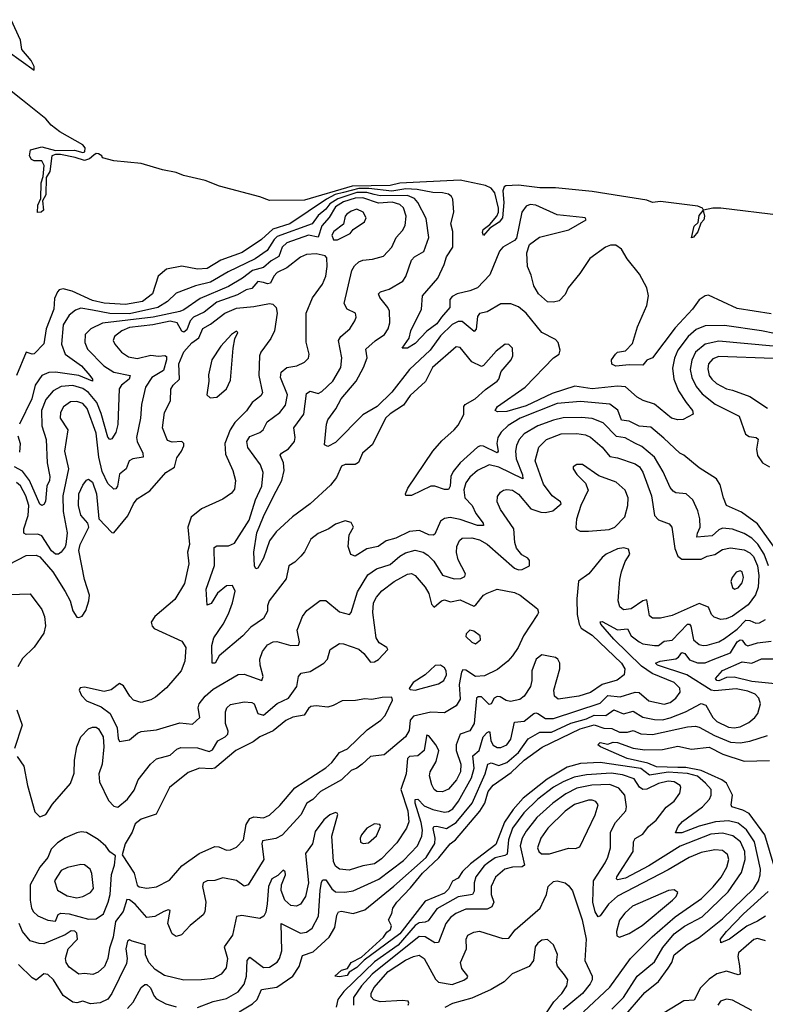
# Model space of a CAD drawing. Extents: x 1603745 to 1745082, y 385868 to 533966.
# Tile 553 of 646: x 1633491 to 1637324, y 509470 to 514535. Entities that reach past the tile are written whole.
import ezdxf

# ---------------------------------------------------------------- set-up
doc = ezdxf.new("R2010")
doc.units = 0

msp = doc.modelspace()

# ---------------------------------------------------------------- linework, layer by layer
at = {"layer": '0CON20XD'}
for points in [[(1633431.5, 514371.5), (1633565, 514276), (1633565.6, 514295), (1633549.5, 514325), (1633502.1, 514382.1), (1633495, 514430), (1633446.5, 514535)], [(1633505, 514120.7), (1633395, 514208)], [(1637405, 513528.3), (1637095.3, 513565.3), (1637055, 513565.5), (1637005.7, 513555.7), (1637002.1, 513565), (1636977.1, 513575), (1636785, 513599.3), (1636745, 513595.2), (1636715, 513606), (1636585, 513626.7), (1636435, 513650.5), (1636245, 513670.1), (1636165, 513669.8), (1636055, 513683.5), (1635990, 513680), (1635981.8, 513675), (1635975.2, 513654.8), (1635979.3, 513595), (1635972.6, 513515), (1635956.2, 513493.8), (1635907.7, 513462.3), (1635875, 513425.6), (1635869.7, 513439.7), (1635873.7, 513455), (1635908.1, 513481.9), (1635944.4, 513525), (1635952.5, 513545), (1635953, 513565), (1635934.2, 513645), (1635915, 513669), (1635885, 513682.4), (1635755, 513709.1), (1635445.4, 513694.6), (1635395, 513681.3), (1635200.7, 513679.3), (1634955, 513606.9), (1634775, 513605.3), (1634725, 513624.1), (1634519, 513679), (1634445, 513707.8), (1634332.7, 513732.7), (1634295, 513749.3), (1634225, 513762.2), (1634115, 513794.7), (1633975, 513808.1), (1633917.5, 513825), (1633913.8, 513835), (1633896.7, 513845), (1633885, 513846.1), (1633872.7, 513837.3), (1633850.7, 513819.3), (1633825, 513810.1), (1633776.6, 513826.6), (1633701.2, 513841.2), (1633675, 513842.1), (1633657.1, 513835), (1633646.3, 513753.7), (1633626.7, 513723.3), (1633625.3, 513634.7), (1633607.5, 513602.5), (1633612.9, 513555), (1633600.8, 513545), (1633583, 513543), (1633585, 513580), (1633600, 513615), (1633601.2, 513695), (1633611.1, 513728.9), (1633616.1, 513785), (1633605, 513809.5), (1633565, 513809.5), (1633552.2, 513815), (1633541.4, 513835), (1633546.6, 513865), (1633605, 513880.3), (1633675, 513862.4), (1633773.5, 513863.5), (1633815, 513851.2), (1633825.2, 513855), (1633827.6, 513875), (1633815, 513891.8), (1633697.9, 513957.9), (1633652.4, 513992.4), (1633625.4, 514025.4), (1633505, 514120.7)], [(1637355, 513021.6), (1637179, 513049), (1637033, 513117), (1637015, 513114.2), (1636985, 513094.4), (1636949.6, 513045), (1636860.3, 512949.7), (1636745, 512795.5), (1636715, 512783.1), (1636695, 512756.9), (1636625, 512759.5), (1636555, 512752), (1636535, 512762.5), (1636534, 512786), (1636554.2, 512815), (1636565, 512825.4), (1636605, 512831.2), (1636641.4, 512868.6), (1636666.5, 512955), (1636715.5, 513065.5), (1636724.6, 513115), (1636715.3, 513155), (1636678.2, 513225), (1636614.8, 513304.8), (1636585.3, 513355), (1636555, 513375.2), (1636528.8, 513375), (1636503.3, 513365), (1636422.8, 513307.2), (1636370.7, 513229.3), (1636310.8, 513155), (1636295, 513121.2), (1636265, 513088.8), (1636235, 513082), (1636205, 513084.2), (1636158.6, 513125), (1636133.8, 513165), (1636120.4, 513220.4), (1636101.8, 513265), (1636098.9, 513335), (1636111.2, 513378.8), (1636163.2, 513416.8), (1636315, 513454.4), (1636403.3, 513505), (1636397.5, 513515), (1636385, 513518.1), (1636255, 513530.4), (1636145, 513580.3), (1636115, 513584.6), (1636094.2, 513575), (1636071.9, 513545), (1636045, 513411.2), (1636035, 513399.2), (1635975, 513364.2), (1635958.1, 513345), (1635908, 513222), (1635844.4, 513155), (1635805, 513139.6), (1635739.4, 513125), (1635715, 513111.3), (1635702, 513095), (1635703.1, 513055), (1635659.3, 513005), (1635635, 512971.2), (1635585, 512933.3), (1635525, 512868.9), (1635485, 512845.7), (1635457.5, 512845), (1635493.3, 512896.7), (1635501.8, 512935), (1635555.9, 513045), (1635562.1, 513115), (1635640.7, 513205), (1635673.6, 513275), (1635685.3, 513315), (1635717.8, 513365), (1635717.1, 513445), (1635706.9, 513485), (1635723.1, 513545), (1635717.9, 513612.1), (1635711.1, 513625), (1635695, 513636.8), (1635665.1, 513645.1), (1635615, 513645.7), (1635535, 513662), (1635475.4, 513664.6), (1635405, 513652.5), (1635286.2, 513666.2), (1635234.1, 513665.9), (1635156.2, 513646.2), (1635112.4, 513635), (1635068.1, 513611.9), (1634880.3, 513485), (1634791.8, 513458.2), (1634735, 513404.8), (1634635, 513338), (1634525, 513298.1), (1634455, 513255.6), (1634405, 513251.4), (1634325, 513266.2), (1634245, 513251.5), (1634202.2, 513215), (1634173.8, 513125), (1634122.2, 513085), (1634035, 513069.8), (1633925, 513076.8), (1633865, 513091.2), (1633761.1, 513138.9), (1633715, 513150.3), (1633694.7, 513145.3), (1633684.7, 513135.3), (1633669.5, 513100.5), (1633665.7, 513045), (1633627.7, 512945), (1633615, 512868), (1633565, 512815.8), (1633555, 512813.5), (1633525, 512824), (1633474.5, 512705)], [(1637505, 512894), (1637305, 512933.5), (1637115, 512962.1), (1637015, 512960.5), (1636969, 512941), (1636927.1, 512905), (1636874.8, 512835.2), (1636856.7, 512793.3), (1636848, 512742), (1636854.2, 512685), (1636878.6, 512625), (1636918.1, 512565), (1636950.6, 512525), (1636953.8, 512506.2), (1636901.2, 512478.8), (1636875, 512476.2), (1636842.5, 512485), (1636755, 512557.9), (1636696.6, 512576.6), (1636665, 512593.6), (1636605, 512646), (1636565, 512649.5), (1636435, 512636.4), (1636345, 512649.4), (1636227.7, 512612.3), (1636095, 512548.4), (1635995, 512520), (1635946.9, 512516.9), (1635935.7, 512525), (1635946.9, 512545), (1636090, 512645), (1636234.7, 512795.3), (1636264.2, 512815), (1636269.4, 512835), (1636259.4, 512875), (1636245, 512890.5), (1636175.6, 512925.6), (1636095, 513024.7), (1636055, 513058.5), (1636016.6, 513073.4), (1635965, 513072.5), (1635895, 513031.8), (1635855, 513024.2), (1635845, 513008.8), (1635837, 512943), (1635828.3, 512931.7), (1635765, 512981.6), (1635745, 512983), (1635715, 512967.6), (1635655, 512908.8), (1635602, 512835), (1635495.8, 512735), (1635405, 512618.7), (1635329.1, 512545), (1635255, 512502.6), (1635115, 512359.2), (1635075, 512338.8), (1635058.3, 512348.3), (1635068.9, 512455), (1635075, 512475.8), (1635117, 512533), (1635143.5, 512585), (1635220.7, 512675), (1635258.2, 512745), (1635277.7, 512795), (1635270.7, 512839.3), (1635317.9, 512882.1), (1635365.7, 512915), (1635385, 512943.8), (1635393.5, 512975), (1635392.2, 513035), (1635384.4, 513055), (1635341.9, 513105), (1635335.8, 513125), (1635346, 513135), (1635390.6, 513149.4), (1635460.3, 513189.7), (1635475.9, 513214.1), (1635505, 513297.5), (1635520.8, 513315), (1635567.9, 513342.1), (1635594.7, 513415), (1635581.6, 513511.6), (1635538.1, 513595), (1635520.5, 513615), (1635485, 513630.4), (1635345, 513628.6), (1635314.1, 513635.9), (1635275, 513646.6), (1635225, 513646.1), (1635125.9, 513614.1), (1635085, 513588), (1635065, 513560.5), (1635025, 513528), (1634994.6, 513485.4), (1634815, 513419.7), (1634799, 513405), (1634762.6, 513347.4), (1634701.4, 513305), (1634562.1, 513237.9), (1634471.5, 513185), (1634395, 513166.2), (1634295, 513127.5), (1634250.3, 513085), (1634202, 513055), (1634055, 513021.6), (1633955, 513023.2), (1633865, 513039.9)], [(1634796.7, 512083.3), (1634838, 512165), (1634850.3, 512215), (1634847.8, 512255), (1634830.5, 512295), (1634836.9, 512305), (1634873.2, 512326.8), (1634903.1, 512365), (1634907.2, 512385), (1634900.9, 512435), (1634952.5, 512505), (1634965, 512611.9), (1634985, 512624), (1635025, 512612.7), (1635045, 512621.5), (1635101.6, 512675), (1635141.8, 512745), (1635148, 512795), (1635129.6, 512885), (1635142.5, 512905), (1635188.2, 512945), (1635214.4, 512985), (1635220.5, 513005), (1635217.1, 513025), (1635175, 513046.4), (1635159.3, 513075), (1635199.3, 513245), (1635212, 513268), (1635235, 513289.6), (1635255, 513298.5), (1635305, 513303.5), (1635360.9, 513319.1), (1635404.7, 513365.3), (1635426.2, 513413.8), (1635459.6, 513450.4), (1635473.6, 513476.4), (1635477.6, 513525), (1635465, 513567.5), (1635444.9, 513584.9), (1635406.1, 513596.1), (1635335, 513590.6), (1635255, 513619.3), (1635215, 513616.7), (1635155, 513597.7), (1635115, 513572.4), (1635081.8, 513518.2), (1635045, 513474.8), (1635025, 513416), (1634975, 513426.1), (1634865, 513387.7), (1634840.4, 513365), (1634824.1, 513315.9), (1634783.2, 513295), (1634745, 513260.8), (1634687.7, 513245), (1634636.8, 513205), (1634565, 513162.8), (1634418.9, 513101.1), (1634335, 513041.9), (1634314, 513034), (1634176.9, 513005), (1633916.4, 512973.6), (1633856.7, 512945), (1633827.8, 512915), (1633825.4, 512875), (1633840.2, 512840.2), (1633923.4, 512755), (1633975, 512721.7), (1634058.9, 512705), (1634053.1, 512685), (1634013.8, 512655), (1634003.2, 512636.8), (1633995, 512452.5), (1633985, 512412), (1633965, 512378), (1633955, 512375.8), (1633945, 512387.5), (1633909.4, 512509.4), (1633887, 512565), (1633845, 512617.2), (1633815, 512637.6), (1633765, 512653.8), (1633705, 512647.2), (1633662.5, 512625), (1633625, 512581.2), (1633603, 512525), (1633604.6, 512445), (1633627.5, 512375), (1633633, 512255), (1633645.8, 512184.2), (1633644.4, 512165), (1633630.9, 512135), (1633623.3, 512056.7), (1633615, 512040.8), (1633605, 512035.6), (1633595, 512041.9), (1633541.4, 512165), (1633505, 512212), (1633465, 512235.5)], [(1635125, 513402.5), (1635190.8, 513435), (1635205.8, 513455), (1635262.9, 513495), (1635271.9, 513515), (1635257.5, 513545), (1635225, 513559.6), (1635195, 513550.4), (1635172.7, 513535), (1635164.6, 513525), (1635156.2, 513483.8), (1635106.9, 513445), (1635095, 513426.2), (1635105, 513402.5), (1635125, 513402.5)], [(1636945, 513413.3), (1636957.9, 513472.1), (1636979, 513491), (1636985, 513528.5), (1637005, 513554), (1637011.9, 513525), (1637007.9, 513505), (1636992.5, 513487.5), (1636976.6, 513443.4), (1636955, 513416), (1636945, 513413.3)], [(1637341, 511725), (1637319, 511785), (1637286.6, 511836.6), (1637255, 511867.7), (1637215, 511892), (1637155, 511914.3), (1637105, 511919.2), (1637085, 511910.7), (1637050.4, 511879.6), (1636973, 511873), (1636975, 511894), (1636988.9, 511925), (1636987, 511967), (1636978.1, 512008.1), (1636952.3, 512065), (1636916.6, 512096.6), (1636865, 512100.4), (1636850.1, 512110.1), (1636835, 512128.6), (1636799.3, 512209.3), (1636753.8, 512283.8), (1636689.1, 512339.1), (1636653.7, 512356.3), (1636604.3, 512384.3), (1636560, 512390), (1636490.8, 512460.8), (1636435, 512483), (1636379.1, 512489.1), (1636285, 512486.1), (1636235, 512475.2), (1636155, 512444.8), (1636084.9, 512405.1), (1636059.2, 512375), (1636045.2, 512345), (1636040.4, 512315), (1636044, 512275), (1636076.2, 512193.8), (1636076.9, 512173.1), (1635955, 512233.3), (1635905, 512244.3), (1635843.9, 512216.1), (1635805, 512181.3), (1635785, 512152.5), (1635773.9, 512116.1), (1635779.5, 512075), (1635816.7, 512035), (1635836.3, 511995), (1635873.2, 511945), (1635875, 511932.5), (1635845, 511932.6), (1635755, 511963.3), (1635703.9, 511973.9), (1635675, 511969.5), (1635655, 511955.3), (1635625, 511888), (1635617.2, 511882.8), (1635595, 511885.5), (1635546.9, 511906.9), (1635495, 511902.5), (1635425, 511868.1), (1635375, 511853.3), (1635334.7, 511825.3), (1635275, 511812), (1635215, 511775.6), (1635193.5, 511783.5), (1635180, 511825), (1635185.6, 511885), (1635208, 511925), (1635195, 511948), (1635163.6, 511956.4), (1635115, 511940), (1635080, 511915), (1635025, 511892.5), (1634987.6, 511862.4), (1634955, 511797.5), (1634936.9, 511775), (1634905, 511744.3), (1634874.2, 511725.8), (1634861.4, 511658.6), (1634773.3, 511545), (1634765, 511520), (1634765, 511492.5), (1634744.2, 511455), (1634680.1, 511409.9), (1634638.5, 511365), (1634517, 511263), (1634496.7, 511225), (1634480, 511225), (1634479.5, 511315), (1634489.4, 511355), (1634537.9, 511425), (1634565, 511478.1), (1634585.7, 511535), (1634598.5, 511595), (1634585, 511624.3), (1634555, 511622.5), (1634508.1, 511585), (1634475, 511532), (1634455, 511522.5), (1634450.3, 511605), (1634492.6, 511727.4), (1634491, 511819), (1634505, 511828.2), (1634565, 511828.8), (1634595, 511842.7), (1634670.4, 511959.6), (1634702.9, 512065), (1634736.1, 512135), (1634742.7, 512205), (1634728.8, 512245), (1634664.3, 512334.3), (1634658.8, 512365), (1634675, 512390.4), (1634725, 512411.1), (1634743.5, 512425), (1634763.8, 512466.2), (1634828.8, 512515), (1634857.3, 512552.7), (1634868.2, 512605), (1634831.6, 512695), (1634835, 512721.4), (1634865, 512745.5), (1634915, 512754.4), (1634955, 512772.9), (1634976.5, 512793.5), (1634980, 512815), (1634964.4, 512875.6), (1634964.6, 513025), (1634995.9, 513104.1), (1635047.9, 513175), (1635064.7, 513215.3), (1635072.1, 513265), (1635069.4, 513309.4), (1635060.9, 513320.9), (1635015, 513330.3), (1634965, 513326.6), (1634935, 513313.6), (1634865, 513258.3), (1634815, 513234.3), (1634797.2, 513215), (1634781, 513179), (1634765, 513176.2), (1634745, 513183.4), (1634715, 513188.2), (1634685, 513151.3), (1634655, 513145.6), (1634610.4, 513119.6), (1634505, 513082.1), (1634439.1, 513030.9), (1634384.3, 513005), (1634367.7, 512985), (1634350.6, 512939.4), (1634335, 512927.5), (1634325, 512932.3), (1634301.4, 512975), (1634265, 512984.6), (1634175, 512965.7), (1634055, 512950.9), (1634016.9, 512935), (1633979.1, 512905), (1633970.9, 512885), (1633979.5, 512865), (1634013.6, 512825), (1634049.9, 512799.9), (1634095, 512792.6), (1634165, 512809.1), (1634205, 512803.2), (1634236.8, 512806.8), (1634245, 512802), (1634245.9, 512785), (1634229.6, 512730.4), (1634171.1, 512695), (1634138.4, 512645), (1634117.3, 512555), (1634112.2, 512485)], [(1633435, 511731.5), (1633525, 511778.2), (1633575, 511779.4), (1633595, 511772.1), (1633662, 511695), (1633725, 511593.3), (1633750.3, 511545), (1633765, 511494.2), (1633785, 511461.2), (1633795, 511458.8), (1633813, 511467), (1633831.5, 511495), (1633847.3, 511545), (1633849.6, 511575), (1633824.3, 511655), (1633794.8, 511805), (1633802, 511835), (1633846.4, 511925), (1633841.1, 511945), (1633805.3, 511985.3), (1633793.1, 512035), (1633794.3, 512095), (1633815, 512140), (1633833.7, 512166.3), (1633845, 512171.5), (1633865, 512155.5), (1633886.3, 512095), (1633897.2, 511967.2), (1633965, 511897.1), (1633975, 511894.5), (1634047.8, 511982.2), (1634076.9, 512045), (1634095, 512069.5), (1634159.3, 512110.7), (1634241.5, 512205), (1634287.1, 512232.9), (1634298.2, 512281.8), (1634323.3, 512315), (1634335, 512343.3), (1634335.6, 512355), (1634325.4, 512365.4), (1634275, 512361.8), (1634250.2, 512370.2), (1634225.6, 512435), (1634235.9, 512515), (1634265.9, 512575), (1634268.9, 512635), (1634279.6, 512655), (1634312.5, 512685), (1634310, 512765), (1634334.4, 512825.6), (1634376.7, 512873.3), (1634411.6, 512898.4), (1634432.9, 512947.1), (1634471.7, 512968.3), (1634545, 513025.7), (1634605, 513051.7), (1634695, 513059.5), (1634775, 513075.6), (1634792, 513072), (1634808.8, 513055), (1634815.5, 513025), (1634801.5, 512935), (1634782.3, 512895), (1634730.5, 512825), (1634724.7, 512805.3), (1634721.3, 512705), (1634738.5, 512615)], [(1633865, 513039.9), (1633805, 513051.4), (1633778.5, 513041.5), (1633745, 513014.7), (1633713.9, 512965), (1633705.3, 512865), (1633724.7, 512815), (1633809.2, 512755), (1633852.3, 512705), (1633865.4, 512685), (1633865.4, 512674.6), (1633794.6, 512704.6), (1633675, 512722), (1633640, 512720), (1633605, 512703.9), (1633570, 512655), (1633553.6, 512585), (1633489.5, 512455)], [(1634470, 512590), (1634505, 512592.9), (1634555, 512635.8), (1634575, 512680), (1634588.1, 512845), (1634597.1, 512892.9), (1634612.5, 512925), (1634605, 512932.5), (1634580, 512915), (1634525.8, 512855), (1634479.1, 512785), (1634461.7, 512708.3), (1634462.7, 512675), (1634452.5, 512605), (1634470, 512590)], [(1637365, 512854.8), (1637085, 512881), (1637015, 512865.7), (1636965.7, 512825), (1636946.1, 512783.9), (1636938.1, 512735), (1636946, 512695), (1636968.6, 512648.6), (1637000.2, 512610.2), (1637066.6, 512556.6), (1637190, 512495), (1637223, 512403), (1637240.5, 512390.5), (1637277.5, 512385), (1637287.5, 512377.5), (1637279.2, 512325), (1637285, 512292.9), (1637310, 512255), (1637345, 512234.3)], [(1637366.3, 511826.3), (1637285, 511941.6), (1637202.1, 512002.1), (1637125.4, 512035.4), (1637108.9, 512075), (1637092.8, 512142.8), (1637073.2, 512173.2), (1636985, 512230), (1636905.4, 512295.4), (1636885, 512304.4), (1636802.9, 512382.9), (1636735, 512438), (1636675, 512444.3), (1636625, 512468.8), (1636585, 512474.1), (1636566.9, 512526.9), (1636525, 512556.9), (1636375, 512571.5), (1636255, 512559.8), (1636063.6, 512485), (1636003, 512447), (1635966.6, 512413.4), (1635949.1, 512385), (1635943.7, 512355), (1635950.5, 512315), (1635945, 512307.1), (1635875, 512340.8), (1635857.7, 512342.3), (1635845, 512336.2), (1635755, 512255.3), (1635718.8, 512211.2), (1635708.4, 512185), (1635704.7, 512135.3), (1635695, 512118.9), (1635675, 512117.3), (1635625, 512134.6), (1635605, 512135.4), (1635505, 512087.5), (1635476.7, 512086.7), (1635474.3, 512095), (1635486.9, 512125), (1635615, 512315.5), (1635661.1, 512368.9), (1635725, 512424.3), (1635745, 512449.2), (1635775, 512503.1), (1635774.7, 512545), (1635780.4, 512555), (1635832.9, 512585), (1635885, 512633.1), (1635945.7, 512675), (1635954.2, 512685), (1635966, 512725), (1636018.1, 512785), (1636027.1, 512805), (1636024, 512845), (1636005, 512864), (1635987.5, 512865), (1635940, 512830), (1635875, 512755.6), (1635865, 512751.2), (1635814.7, 512774.7), (1635755, 512849.2), (1635735, 512851.4), (1635614.1, 512745.9), (1635576.5, 512673.5), (1635498, 512602), (1635465, 512552.5), (1635395, 512507.1), (1635372, 512485), (1635305, 512350), (1635254, 512305), (1635233.5, 512256.5), (1635215, 512246.8), (1635165, 512247.2), (1635145, 512237.5), (1635120.6, 512179.4), (1635089.7, 512140.3), (1634984.9, 512045.1), (1634892.7, 511977.3), (1634809.4, 511900.6), (1634775, 511854.3), (1634744.8, 511765), (1634715, 511714.2), (1634705, 511710), (1634698.5, 511725), (1634694.7, 511795), (1634711, 511895), (1634745, 511979.6), (1634796.7, 512083.3)], [(1637365, 512791.5), (1637085, 512802.4), (1637055, 512790.6), (1637032.1, 512765), (1637028.2, 512738.2), (1637035.8, 512705), (1637048.7, 512685), (1637073.9, 512663.9), (1637125, 512636.4), (1637155, 512628.6), (1637245, 512596.6), (1637335, 512536.9)], [(1634738.5, 512615), (1634730.4, 512599.6), (1634686.2, 512565), (1634657.3, 512522.7), (1634597.4, 512462.6), (1634573.1, 512425), (1634545.3, 512355), (1634549.5, 512299.5), (1634586.5, 512215), (1634600, 512165), (1634595, 512120), (1634580.3, 512099.7), (1634535, 512067.5), (1634425, 512018.9), (1634372.3, 511975), (1634355.4, 511925), (1634363.6, 511835), (1634353.9, 511795), (1634360.4, 511735), (1634337.9, 511635), (1634288.4, 511551.6), (1634185.3, 511464.7), (1634167.1, 511435), (1634171.4, 511415), (1634183.1, 511403.1), (1634325, 511337.1), (1634345.6, 511305), (1634339.6, 511235), (1634320.4, 511185), (1634245, 511098.5), (1634189.9, 511050.1), (1634165, 511036.2), (1634115, 511022.9), (1634076.9, 511035), (1634056.8, 511055), (1634025, 511108.6), (1634005, 511119.2), (1633961.9, 511088.1), (1633925, 511079.5), (1633825, 511100.9), (1633802.5, 511097.5), (1633796, 511085), (1633808.3, 511058.3), (1633835, 511030.8), (1633909.7, 510999.7), (1633955.7, 510965.7), (1633991.3, 510891.3), (1633997.4, 510837.4), (1634005, 510821.2), (1634055, 510829.6), (1634096.2, 510865), (1634115, 510873.8), (1634195, 510881.9), (1634315, 510917.3), (1634378.8, 510911.2), (1634417.1, 510945), (1634408.6, 510995), (1634414.5, 511015.5), (1634445.3, 511055), (1634485, 511090.8), (1634615, 511166.5), (1634645, 511167.8), (1634736, 511135), (1634743.1, 511156.9), (1634726.9, 511215), (1634726.2, 511245), (1634740, 511285), (1634765, 511319.5), (1634794, 511335), (1634813.4, 511336.6), (1634885, 511315.7), (1634925, 511317.1), (1634929.7, 511335), (1634918.4, 511395), (1634944.7, 511465.3), (1634966.7, 511495), (1635035, 511547.5), (1635065, 511547.5), (1635135, 511488.5), (1635186.2, 511475), (1635195.3, 511484.7), (1635227.7, 511592.3), (1635281.4, 511678.6), (1635325, 511709.3), (1635395, 511733), (1635445, 511775.8), (1635475, 511792.3), (1635525, 511806.3), (1635565, 511795.3), (1635589.8, 511779.8), (1635619.5, 511749.5), (1635665, 511678.2), (1635725, 511659.1), (1635759.3, 511660.7), (1635780, 511670), (1635783.1, 511685), (1635745, 511755.8), (1635736.6, 511793.4), (1635738.5, 511825), (1635752.2, 511855), (1635765, 511867.5), (1635815, 511869.5), (1635855, 511858.9), (1635895, 511837.6), (1636035, 511713.3), (1636055, 511704.7), (1636075, 511706.9), (1636111.9, 511725), (1636112.2, 511752.2), (1636104, 511764), (1636071.8, 511781.8), (1636045, 511815.6), (1636035.9, 511845), (1636030.8, 511915), (1635962.1, 512015), (1635945.5, 512055), (1635947.3, 512082.7), (1635962.9, 512105), (1635978.8, 512115), (1635995, 512118.8), (1636025, 512114), (1636055, 512093.9), (1636118.1, 512018.1), (1636170.7, 512000.7), (1636195, 511999.3), (1636231.9, 512008.1), (1636275.4, 512045), (1636271.5, 512055), (1636228.5, 512085), (1636184.7, 512145), (1636141.2, 512265), (1636159.3, 512335), (1636199.5, 512375), (1636275, 512404.4), (1636355, 512406.5), (1636399.9, 512399.9), (1636425, 512387.7), (1636485, 512335.9), (1636525, 512287.3), (1636565, 512280.6), (1636655, 512249.7), (1636678, 512235), (1636695, 512206.9), (1636739.7, 512085), (1636754.3, 511984.3), (1636775, 511962.1), (1636830.6, 511940.6), (1636844.4, 511925), (1636858.9, 511815), (1636874.3, 511774.3), (1636895, 511760.4), (1636935, 511760.2), (1636995, 511758.9), (1637024.8, 511775.2), (1637065, 511783), (1637105, 511810), (1637145, 511817.3), (1637215, 511808.1), (1637245, 511793.1), (1637263.8, 511773.8), (1637283.5, 511725), (1637290.5, 511675), (1637287, 511615), (1637273.3, 511576.7), (1637235.7, 511524.3), (1637155, 511466.8), (1637123.3, 511453.3), (1637095, 511450), (1637061.1, 511461.1), (1637047.3, 511475), (1637032.5, 511512.5), (1636985, 511531.3), (1636845, 511469.7), (1636785, 511456.1), (1636745, 511455.5), (1636728.1, 511468.1), (1636715, 511550), (1636695, 511544.7), (1636635, 511504.3), (1636595, 511499.6), (1636575.6, 511515), (1636568.5, 511545), (1636576.6, 511655), (1636585.2, 511695), (1636603, 511747), (1636628.1, 511785), (1636620.8, 511810.8), (1636597.3, 511817.3), (1636565, 511812.5), (1636505.7, 511785), (1636485, 511768.5), (1636417.3, 511685), (1636364.1, 511645.9), (1636355.9, 511555), (1636356.9, 511475), (1636367.7, 511425), (1636378.4, 511405), (1636435, 511368.2), (1636584.7, 511225), (1636601.6, 511195), (1636598.2, 511165), (1636562.9, 511137.1), (1636485.6, 511114.4), (1636425, 511074.4), (1636365, 511055.6), (1636259.5, 511039.5), (1636241.2, 511055), (1636237.8, 511085), (1636268, 511195), (1636267.9, 511225), (1636256.9, 511245), (1636245, 511253.1), (1636210.5, 511260.5), (1636175, 511267.8), (1636147.1, 511245), (1636123.6, 511185), (1636123.8, 511135), (1636117.3, 511105), (1636084.5, 511055.5), (1636063.1, 511036.9), (1636015, 511026.8), (1635992.4, 511032.4), (1635961.5, 511051.5), (1635945, 511053.2), (1635930.4, 511045), (1635915, 511016), (1635905, 511011.4), (1635865, 511051.3), (1635847.9, 511052.1), (1635838.8, 511045), (1635828.1, 510915), (1635805, 510877.1), (1635755, 510860), (1635735.8, 510805), (1635735.8, 510775), (1635759.8, 510705), (1635757.1, 510665), (1635736.5, 510625), (1635695, 510575.9), (1635665, 510562.2), (1635635, 510564.7), (1635621.8, 510575), (1635609.4, 510599.4), (1635598.7, 510645), (1635601.3, 510665), (1635631.9, 510718.1), (1635645.3, 510775), (1635630.8, 510805), (1635595, 510850.9), (1635585, 510854.3), (1635581.7, 510848.3), (1635571.1, 510775), (1635538.2, 510748.2), (1635495, 510745.2), (1635485.2, 510734.8), (1635477.5, 510655), (1635450.6, 510575), (1635485.7, 510465), (1635490.8, 510409.2), (1635479.2, 510375), (1635429.4, 510300.6), (1635351.6, 510218.4), (1635315, 510192.1), (1635255, 510181.6), (1635185, 510159.4), (1635135, 510164.7), (1635115, 510180), (1635105, 510203.8), (1635095.8, 510335), (1635126, 510446), (1635123.6, 510453.6), (1635115, 510455.8), (1635085, 510444.4), (1635055, 510418.9), (1635010.7, 510359.3), (1634996, 510295), (1634960.7, 510245), (1634975.2, 510095), (1634960.8, 510025), (1634935, 509984.6), (1634914.6, 509974.6), (1634885, 509977.3), (1634853.4, 510005), (1634835.8, 510055), (1634836.6, 510085), (1634858.1, 510135), (1634855, 510151.4), (1634845, 510159.4), (1634818.1, 510131.9), (1634787.1, 510115), (1634770.3, 510075), (1634763.3, 509986.7), (1634755.9, 509944.1), (1634746.2, 509923.8), (1634725, 509910.4), (1634633.8, 509926.2), (1634605, 509922.2), (1634585.3, 509825), (1634541.6, 509765), (1634560, 509705), (1634553.2, 509656.8), (1634527.5, 509625), (1634485, 509602.4), (1634425, 509594.7), (1634335, 509593.6), (1634235, 509617.5), (1634188.1, 509648.1), (1634154.5, 509684.5), (1634137.3, 509725), (1634135.7, 509775.7), (1634068.9, 509795), (1634055, 509801.9), (1634045, 509794.2), (1634037.1, 509755), (1634043.3, 509705), (1634039.7, 509680.3), (1633964.8, 509525.2), (1633943.4, 509496.6), (1633905, 509476.6), (1633855, 509472.9), (1633816.1, 509486.1), (1633785, 509476.7), (1633765, 509480), (1633715, 509514.4), (1633665.5, 509595.5), (1633635, 509623.3), (1633615, 509625.7), (1633575, 509594.4), (1633555, 509605.5), (1633485, 509674.2)], [(1634112.2, 512485), (1634090.8, 512385), (1634094.8, 512365), (1634124.2, 512305), (1634125.3, 512284.7), (1634073.4, 512276.6), (1634054.5, 512265), (1634038.5, 512225), (1634005, 512197.1), (1633994, 512136), (1633985, 512121.9), (1633975, 512120.5), (1633945, 512148.8), (1633915, 512210), (1633898.5, 512285), (1633885, 512408.1), (1633837.8, 512535), (1633815, 512559.7), (1633785, 512571.6), (1633751.7, 512568.3), (1633717, 512543), (1633701.3, 512515), (1633698.9, 512485), (1633738.7, 512425), (1633721.8, 512315), (1633742.6, 512225), (1633713.2, 512085), (1633714.6, 512005), (1633734.4, 511895), (1633727.6, 511835), (1633725, 511822.5), (1633704.3, 511795), (1633691.2, 511785), (1633675, 511784.7), (1633655, 511802.8), (1633605, 511880), (1633585, 511888.7), (1633525, 511886.6), (1633512.9, 511892.9), (1633511.5, 511915), (1633534.6, 511985), (1633538.5, 512035), (1633523.3, 512085), (1633495, 512136.3), (1633475, 512154.3)], [(1633481.4, 512395), (1633492.7, 512355), (1633489.5, 512310.5)], [(1636373, 511903), (1636415, 511903.5), (1636522.2, 511912.2), (1636550.5, 511925), (1636601.9, 511978.1), (1636617.4, 512035), (1636618.8, 512075), (1636603.9, 512113.9), (1636556.9, 512155), (1636467.6, 512187.6), (1636385, 512246.9), (1636355, 512247.5), (1636336.2, 512235), (1636336, 512225), (1636356, 512195), (1636400.7, 512150.7), (1636413.9, 512115), (1636376.7, 512035), (1636353.5, 511965), (1636350, 511925), (1636354.1, 511914.1), (1636373, 511903)], [(1633477.5, 510745), (1633512.5, 510695), (1633531.4, 510595), (1633569.7, 510459.7), (1633595, 510433.3), (1633625, 510446), (1633660, 510500), (1633751.4, 510605), (1633771.3, 510658.7), (1633772.2, 510725), (1633785.5, 510795), (1633805.6, 510845), (1633845, 510887.3), (1633865, 510896.2), (1633885, 510895.5), (1633896.8, 510886.8), (1633919.7, 510845), (1633924, 510794), (1633914.7, 510705.3), (1633897.1, 510655), (1633900.8, 510615), (1633948.1, 510518.1), (1633975, 510489.2), (1633995, 510484.4), (1634045.5, 510525), (1634078.8, 510571.2), (1634100.6, 510625), (1634162.9, 510705), (1634195, 510732.2), (1634265, 510752.1), (1634298.1, 510781.9), (1634319.3, 510790.7), (1634405, 510788.3), (1634465, 510770.2), (1634481.8, 510778.2), (1634509.1, 510825), (1634546.9, 510845), (1634560.8, 510859.2), (1634562.1, 510875), (1634549.6, 510915), (1634548.8, 510975), (1634555.6, 510995), (1634575, 511012.2), (1634645, 511026.5), (1634685, 511021.9), (1634696.7, 511015), (1634715.7, 510965.7), (1634745, 510957.1), (1634815, 511016.9), (1634872.7, 511045), (1634915.4, 511105), (1634924.2, 511155.8), (1634937.5, 511172.5), (1634985, 511181.8), (1635055.3, 511224.7), (1635072.9, 511245), (1635087.5, 511295), (1635135, 511325.6), (1635155, 511324.4), (1635235, 511297.2), (1635260.4, 511275), (1635295, 511230.5), (1635315, 511231.5), (1635335, 511243.5), (1635382.9, 511295), (1635378.6, 511305), (1635338.7, 511328.7), (1635324.2, 511355), (1635306.8, 511485), (1635310.3, 511535), (1635325.4, 511565), (1635353.5, 511596.5), (1635415.5, 511645), (1635485, 511682.3), (1635505, 511685.4), (1635525, 511676.5), (1635576.4, 511615), (1635593.8, 511583.8), (1635607.7, 511527.7), (1635621.9, 511511.9), (1635659.1, 511545), (1635675, 511549.7), (1635705, 511540.8), (1635755, 511550), (1635825, 511518.1), (1635836.1, 511523.9), (1635875, 511573.9), (1635895, 511584.7), (1635945, 511604.6), (1636035, 511588.2), (1636064.7, 511574.7), (1636153.3, 511505), (1636157.5, 511485), (1636153.3, 511475), (1636081.3, 511365), (1636052.9, 511305), (1636025, 511262.5), (1636000.5, 511235), (1635947.1, 511192.9), (1635881, 511159), (1635835, 511155.2), (1635785, 511188.1), (1635769.2, 511190.8), (1635761.8, 511178.2), (1635750.5, 511115), (1635755, 511040), (1635735, 511005.6), (1635675, 510969.1), (1635605, 510972.4), (1635515, 510951.8), (1635497.9, 510932.1), (1635492.6, 510877.4), (1635474, 510846), (1635365, 510753.3), (1635295, 510743.8), (1635250.9, 510705), (1635225, 510685.3), (1635195, 510673.1), (1635145, 510624.7), (1635036.8, 510565), (1634997.4, 510522.6), (1634967.7, 510505), (1634936.1, 510443.9), (1634840.6, 510339.4), (1634807.1, 510322.9), (1634740, 510310), (1634735.2, 510294.8), (1634746.6, 510215), (1634665, 510083.8), (1634645, 510076.7), (1634605, 510106.9), (1634535, 510120.9), (1634494.1, 510105.9), (1634455, 510104), (1634435, 510095.4), (1634430.8, 510075), (1634447.5, 509995), (1634442.9, 509945), (1634435, 509930), (1634368, 509875), (1634323, 509827), (1634295, 509819.2), (1634275, 509832.5), (1634252.5, 509885), (1634265, 509952.5), (1634255, 509955.4), (1634232.9, 509947.1), (1634185, 509920.8), (1634145, 509916.7), (1634084.4, 509984.4), (1634055, 510006.9), (1634041.9, 510008.1), (1634022.9, 509947.1), (1633983.5, 509895), (1633971.9, 509815), (1633952.2, 509757.8), (1633943.8, 509705), (1633927.3, 509665), (1633895, 509634.6), (1633867.3, 509622.7), (1633825, 509628.6), (1633795, 509624.6), (1633745, 509661.5), (1633730.4, 509685), (1633726.7, 509705), (1633740.4, 509755), (1633788.2, 509805), (1633785, 509835.5), (1633775, 509845.3), (1633755, 509848), (1633725, 509827.2), (1633615, 509781.6), (1633592, 509782), (1633545, 509796.9), (1633506.1, 509845), (1633488.8, 509885)], [(1637165.9, 511605.9), (1637185, 511611.4), (1637205, 511638), (1637211.8, 511665), (1637205, 511693.8), (1637195, 511699.4), (1637175, 511692.5), (1637154.2, 511665), (1637147.5, 511645), (1637155, 511613.8), (1637165.9, 511605.9)], [(1633435, 511577.3), (1633545, 511581.2), (1633605, 511501.2), (1633617.9, 511465), (1633623.6, 511416.4), (1633615, 511378.8), (1633565, 511306.7), (1633505, 511249.2), (1633482.2, 511205)], [(1634405, 509453.2), (1634485, 509484.1), (1634555, 509499.4), (1634615, 509534), (1634645, 509572.5), (1634656.5, 509615), (1634661.2, 509695), (1634675, 509712.5), (1634745, 509658.2), (1634775, 509660.9), (1634815, 509686.7), (1634826.9, 509705), (1634838.1, 509745), (1634835, 509885.5), (1634935, 509835.4), (1634965, 509841.5), (1634995, 509860.5), (1635026.8, 509923.2), (1635035.4, 510054.6), (1635042.5, 510097.5), (1635050.3, 510109.7), (1635065, 510110), (1635095, 510064), (1635115, 510049), (1635163.2, 510046.8), (1635205, 510053.5), (1635336.6, 510113.4), (1635465, 510210.2), (1635535.8, 510285), (1635559, 510335), (1635561.6, 510365), (1635555.7, 510405), (1635523.8, 510505), (1635525, 510522.5), (1635537.1, 510525), (1635569.9, 510489.9), (1635615, 510472.3), (1635675, 510457.7), (1635695, 510461.6), (1635717.2, 510475), (1635746.3, 510515), (1635813.2, 510635), (1635827, 510685), (1635821.4, 510748.6), (1635854, 510776), (1635874.1, 510845), (1635895, 510868.5), (1635905, 510873.1), (1635908.7, 510868.7), (1635913.7, 510825), (1635925, 510803.5), (1635945, 510790.8), (1635965, 510790.3), (1635995, 510804.7), (1636016.7, 510833.3), (1636035, 510921.9), (1636085, 510926.7), (1636135, 510965.5), (1636145, 510969.5), (1636155, 510965.5), (1636195, 510940), (1636235, 510939.6), (1636475, 511018.8), (1636515, 511057.7), (1636577.7, 511052.3), (1636655.2, 511074.8), (1636675, 511072.9), (1636725, 511030.8), (1636805, 511013.2), (1636835, 511022.3), (1636864.7, 511045), (1636885.9, 511075), (1636885, 511095.7), (1636855, 511124.7), (1636742, 511172), (1636688.6, 511208.6), (1636545, 511347.7), (1636479.1, 511425), (1636475, 511437.5), (1636485, 511438.5), (1636565, 511396.5), (1636615, 511400.8), (1636635.3, 511365), (1636675, 511334.8), (1636695, 511324.8), (1636755, 511314.7), (1636775, 511315.3), (1636805, 511338.4), (1636845, 511342.9), (1636925, 511425.7), (1636935, 511425.3), (1636940.7, 511415), (1636955, 511345.5), (1636985, 511320.7), (1637005, 511314.7), (1637025, 511316.8), (1637085, 511333.8), (1637115, 511351.2), (1637179.8, 511400.2), (1637224.9, 511445.1), (1637244.6, 511444.6), (1637275, 511430), (1637295, 511432.8), (1637325, 511449.1)], [(1635835, 511324.4), (1635860, 511345), (1635858.8, 511365), (1635825, 511390), (1635805, 511393.8), (1635786.2, 511375), (1635785, 511362.5), (1635815, 511332.9), (1635835, 511324.4)], [(1634618.6, 509431.4), (1634688.5, 509471.5), (1634711.3, 509495), (1634734.4, 509545.6), (1634812.4, 509557.6), (1634895, 509614.3), (1634928.2, 509665), (1634945, 509721.4), (1635000.5, 509739.5), (1635081.9, 509815), (1635110.4, 509865), (1635121.2, 509928.8), (1635129.2, 509945), (1635145, 509948), (1635205, 509936.5), (1635265, 509956.2), (1635415, 510078), (1635580.5, 510225), (1635625, 510297.1), (1635627.1, 510325), (1635616.7, 510373.3), (1635620.9, 510385), (1635635, 510386.8), (1635685, 510374.4), (1635734.7, 510405.3), (1635817.9, 510505), (1635884.8, 510655), (1635897.4, 510705), (1635915, 510712.1), (1635955, 510698.5), (1635995, 510713.3), (1636056, 510765), (1636105.4, 510835), (1636165, 510869.6), (1636225, 510869.1), (1636325, 510915.4), (1636405, 510937.5), (1636445, 510956.3), (1636505, 510955.5), (1636545, 510984.3), (1636595, 510963.2), (1636645, 510978.1), (1636695, 510946.6), (1636755, 510934.1), (1636795, 510933.2), (1636835, 510943.4), (1636914.5, 510975), (1636995, 511016.9), (1637018.5, 511008.5), (1637055.2, 510945.2), (1637075, 510925.3), (1637135, 510895.7), (1637165, 510892), (1637195, 510897.7), (1637240.4, 510919.6), (1637270.8, 510945), (1637285.3, 510965), (1637299.6, 511015), (1637291.8, 511045), (1637271.5, 511065), (1637235, 511081), (1637175, 511092.7), (1637065, 511082.4), (1637045.8, 511085.8), (1636921.6, 511165), (1636770, 511215), (1636759.4, 511225), (1636784.3, 511235.7), (1636865, 511246.6), (1636878.2, 511255), (1636895, 511280), (1636910, 511275), (1636935, 511241.1), (1636975, 511226.2), (1637015, 511225.8), (1637056.9, 511243.1), (1637145, 511277.6), (1637180.2, 511335), (1637195, 511344.8), (1637205, 511343.1), (1637220, 511320), (1637235, 511313.4), (1637285, 511330), (1637355, 511338.2)], [(1637375, 511117.8), (1637255, 511130.5), (1637165, 511152.6), (1637125, 511151.3), (1637085, 511133.4), (1637074.5, 511135), (1637067.9, 511145), (1637103.4, 511186.6), (1637205, 511231.5), (1637255, 511224.8), (1637305, 511246.5), (1637383.2, 511246.8)], [(1635525, 511086), (1635555, 511094.4), (1635645, 511118.8), (1635671.1, 511135), (1635685.3, 511165), (1635683.8, 511185), (1635675, 511200), (1635655, 511214.4), (1635626.7, 511213.3), (1635576.2, 511163.8), (1635513.8, 511125), (1635492.5, 511095), (1635499.3, 511089.3), (1635525, 511086)], [(1634145, 510067.1), (1634195, 510073.9), (1634261.1, 510108.9), (1634325, 510181.2), (1634414.4, 510245.6), (1634495, 510280.8), (1634515, 510279.5), (1634555, 510262.5), (1634575, 510264.5), (1634605, 510278.1), (1634641.5, 510315), (1634656, 510394), (1634675, 510425.4), (1634695, 510434.6), (1634745, 510428.8), (1634775, 510442.9), (1634828.1, 510491.9), (1634906, 510584), (1635065, 510686.2), (1635095, 510713.6), (1635134.8, 510765.2), (1635175.8, 510784.2), (1635278, 510882), (1635348, 510932), (1635369.2, 510955), (1635407.5, 511035), (1635405, 511050), (1635355, 511048.8), (1635301.7, 511038.3), (1635265, 511042), (1635217.3, 511032.7), (1635148.3, 511031.7), (1635103.3, 511006.7), (1635075, 510998.5), (1635014.6, 511005.4), (1634988.5, 511001.5), (1634975, 510991.9), (1634953.2, 510956.8), (1634895, 510947.1), (1634859.8, 510930.2), (1634793.4, 510876.6), (1634724.8, 510845.2), (1634690.5, 510819.5), (1634602.3, 510775), (1634495, 510684.8), (1634475, 510680.2), (1634415, 510683.7), (1634357.8, 510662.2), (1634260.8, 510585), (1634192.4, 510447.6), (1634115, 510421.8), (1634085, 510398.8), (1634069.2, 510355), (1634033.8, 510295), (1634018.3, 510238.3), (1634080, 510145), (1634095, 510083.1), (1634105, 510074.5), (1634145, 510067.1)], [(1633476.7, 510985), (1633503.3, 510905), (1633464.3, 510785)], [(1636587.5, 509392.5), (1636705, 509530.6), (1636775, 509587.3), (1636825.2, 509655), (1636843.4, 509685), (1636856.2, 509725), (1636922.3, 509777.7), (1636985, 509813.6), (1637105, 509909.2), (1637264.5, 510065.5), (1637288.8, 510105), (1637298.4, 510135), (1637299, 510165), (1637268.6, 510305), (1637227.4, 510367.4), (1637185, 510401), (1637135, 510413.6), (1637068.4, 510408.4), (1636983.6, 510386.4), (1636895, 510352.4), (1636862.2, 510352.2), (1636875.9, 510385), (1636899.4, 510410.6), (1637002.1, 510485), (1637037.7, 510525), (1637046.1, 510545), (1637046.6, 510575), (1637017.4, 510607.4), (1636975, 510642.9), (1636925, 510657.3), (1636825, 510663.1), (1636729.3, 510649.3), (1636685, 510682.3), (1636475, 510712.8), (1636375, 510708.4), (1636305, 510689.2), (1636202.3, 510627.7), (1636080.1, 510529.9), (1636028.8, 510471.2), (1635983.2, 510406.8), (1635938.2, 510291.8), (1635808.3, 510191.7), (1635767.7, 510152.3), (1635745, 510119.2), (1635716.8, 510103.2), (1635695, 510061.9), (1635675, 510042.2), (1635575, 510000.9), (1635445, 509833), (1635262.6, 509697.4), (1635225, 509658.2), (1635185.5, 509634.5), (1635175, 509618.6), (1635135, 509610.6), (1635111.2, 509615), (1635145, 509645.3), (1635175.7, 509654.3), (1635195.6, 509685), (1635248.3, 509711.7), (1635361.2, 509815), (1635378.8, 509841.2), (1635396.7, 509855), (1635403, 509873), (1635386.7, 509905), (1635404, 509936), (1635410, 509965), (1635429.2, 509995), (1635501, 510069), (1635562.1, 510145), (1635646.2, 510223.8), (1635704, 510296), (1635732, 510315), (1635856.9, 510463.1), (1635883.2, 510505), (1635899.4, 510565), (1635925, 510597.8), (1636017.5, 510662.5), (1636085, 510725.4), (1636177.1, 510792.9), (1636372.9, 510887.1), (1636445, 510907.6), (1636495, 510890.1), (1636535, 510888.1), (1636575, 510870.5), (1636615, 510869.8), (1636645, 510878), (1636685, 510860.8), (1636745, 510857.1), (1636925, 510896.9), (1636965, 510899.7), (1636985, 510895.3), (1637063, 510853), (1637145, 510818), (1637194.8, 510815.2), (1637245, 510823.7), (1637335, 510851.8)], [(1637369.5, 510179.5), (1637322.1, 510342.1), (1637240.6, 510450.6), (1637208.6, 510468.6), (1637152.9, 510485), (1637148.2, 510495), (1637155.2, 510545), (1637125, 510607.3), (1637101.1, 510625), (1636995, 510672), (1636915, 510687.2), (1636875, 510688.5), (1636765, 510691.6), (1636720.7, 510710.7), (1636614.5, 510735), (1636476.2, 510795), (1636464, 510805), (1636475, 510815.7), (1636515, 510808), (1636542.4, 510817.6), (1636563.9, 510816.1), (1636645, 510787.5), (1636705, 510778.9), (1636795, 510781.2), (1636875, 510796.9), (1636945, 510781.6), (1637035, 510793.2), (1637106.7, 510756.7), (1637215, 510719.7), (1637345, 510724.7)], [(1636534.6, 509445.4), (1636595, 509505.4), (1636665, 509613.9), (1636755, 509687.7), (1636798.2, 509761.8), (1636855, 509832.4), (1636908.9, 509871.1), (1637000.2, 509919.8), (1637132.5, 510047.5), (1637202.7, 510147.3), (1637220.3, 510215), (1637218.4, 510255), (1637196.5, 510305), (1637157.2, 510337.2), (1637105, 510350.2), (1637045, 510344.2), (1636887, 510283), (1636725, 510182.3), (1636605, 510119.2), (1636565, 510110), (1636558.6, 510115), (1636560.9, 510125), (1636645.3, 510255), (1636647.4, 510305), (1636655, 510321.8), (1636695, 510344.5), (1636724.6, 510385), (1636763.4, 510416.6), (1636815, 510483.8), (1636856.4, 510515), (1636884.5, 510555), (1636890.5, 510585), (1636886.5, 510595), (1636855.7, 510615), (1636825, 510617.6), (1636775.5, 510605), (1636715, 510577), (1636695, 510574.8), (1636677, 510587), (1636649.6, 510629.6), (1636589.7, 510649.7), (1636532.1, 510657.9), (1636405, 510650.7), (1636342.2, 510637.8), (1636285.6, 510614.4), (1636235, 510586.3), (1636155, 510524.4), (1636083.7, 510455), (1636025, 510375.9), (1636003.2, 510315), (1635997.3, 510242.7), (1635985.3, 510234.7), (1635936.3, 510223.7), (1635900.4, 510199.6), (1635878.2, 510181.8), (1635836.1, 510125), (1635828.3, 510095), (1635827.6, 510052.4), (1635819.7, 510035), (1635745, 510021.8), (1635635, 509961.2), (1635590.2, 509899.8), (1635575, 509891.5), (1635545, 509888.4), (1635525, 509875.1), (1635436.1, 509773.9), (1635315, 509688.5), (1635157.5, 509535), (1635126.4, 509495), (1635117.9, 509455)], [(1636389.9, 509430.1), (1636525, 509558), (1636631.2, 509705), (1636743.4, 509816.6), (1636861.1, 509918.9), (1636995.8, 510014.2), (1637055.8, 510074.2), (1637096.7, 510123.3), (1637126.2, 510175), (1637136.4, 510215), (1637129.9, 510239.9), (1637105, 510260.6), (1637065, 510263.8), (1636995, 510251.4), (1636932.5, 510225), (1636825, 510162.2), (1636565, 510026), (1636518, 509985), (1636475, 509925.6), (1636465, 509920), (1636449.5, 509945), (1636437.3, 509995), (1636440.2, 510105), (1636501.8, 510198.2), (1636513.9, 510226.1), (1636528.2, 510275), (1636528.6, 510355), (1636554.8, 510405.2), (1636606.5, 510465), (1636610.4, 510485), (1636602.1, 510545), (1636570.9, 510580.9), (1636525, 510600), (1636432.6, 510597.4), (1636355, 510581), (1636298.2, 510551.8), (1636231.2, 510505), (1636149.9, 510430.1), (1636095, 510361.2), (1636073.7, 510325), (1636063.7, 510285), (1636085.6, 510185), (1636073.9, 510176.1), (1636025, 510175.6), (1635985, 510165.2), (1635936.4, 510123.6), (1635914.7, 510075), (1635914.7, 510035), (1635928.9, 509995), (1635918.7, 509971.3), (1635895, 509959.1), (1635785, 509958.3), (1635732.6, 509937.4)], [(1636173.8, 510243.8), (1636215, 510244.3), (1636312.9, 510272.9), (1636348, 510272), (1636370, 510280), (1636448.9, 510445), (1636464.2, 510495), (1636453.6, 510513.6), (1636435, 510520.4), (1636415, 510519.2), (1636343.2, 510496.8), (1636295, 510463.4), (1636205.9, 510375), (1636169.4, 510325), (1636153.7, 510275), (1636159.7, 510255), (1636173.8, 510243.8)], [(1635257, 510297), (1635285, 510301.2), (1635325, 510335.8), (1635345.8, 510385), (1635342.5, 510395), (1635315, 510398), (1635275, 510375.8), (1635248, 510342), (1635241.5, 510325), (1635243.8, 510303.8), (1635257, 510297)], [(1633675, 509898.2), (1633688.2, 509931.8), (1633702.3, 509937.7), (1633745.1, 509935.1), (1633845, 509907.4), (1633885, 509910), (1633921.6, 509935), (1633945.6, 509995), (1633956, 510035), (1633962.6, 510137.4), (1633978.8, 510185), (1633984, 510234), (1633955, 510254.2), (1633933.4, 510283.4), (1633895, 510318.2), (1633835, 510354.3), (1633807.3, 510357.3), (1633785, 510351.9), (1633725, 510326.4), (1633685, 510300.8), (1633652.7, 510267.3), (1633636, 510225), (1633593.9, 510175), (1633545.3, 510085), (1633544.1, 510005), (1633551.6, 509965), (1633561.8, 509945), (1633585, 509924.1), (1633635, 509902.7), (1633675, 509898.2)], [(1633785, 510017.7), (1633815, 510023.8), (1633855, 510045.4), (1633870.8, 510065), (1633862.7, 510142.7), (1633853.3, 510165), (1633825, 510186.4), (1633805, 510189.6), (1633736.9, 510173.1), (1633705, 510157.5), (1633670.5, 510105), (1633686.1, 510056.1), (1633735, 510027.9), (1633785, 510017.7)], [(1635488.2, 509465), (1635492.2, 509475), (1635488, 509485), (1635458.5, 509488.5), (1635345, 509482.4), (1635312.3, 509492.3), (1635298.8, 509508.8), (1635297.9, 509525), (1635312.5, 509555), (1635385, 509638.5), (1635475, 509696.2), (1635516, 509716), (1635545, 509721.9), (1635571.3, 509705), (1635629.5, 509599.5), (1635645, 509584.2), (1635715, 509572.2), (1635775, 509594.5), (1635790.8, 509605), (1635794.3, 509615), (1635763.5, 509653.5), (1635757.9, 509685), (1635787.8, 509755), (1635786.9, 509805), (1635794.6, 509825.4), (1635825, 509841.5), (1635855, 509845.4), (1635975, 509808.6), (1636005, 509810), (1636037.7, 509852.3), (1636166.1, 509963.9), (1636185.5, 510005), (1636199.4, 510035), (1636207.5, 510075), (1636235, 510101.4), (1636255, 510104.3), (1636295, 510094.3), (1636315, 510079.2), (1636333.1, 510053.1), (1636382.3, 509905), (1636402.5, 509805), (1636396.6, 509695), (1636433.5, 509615), (1636433.7, 509595), (1636424.7, 509575), (1636384.9, 509525.1), (1636285, 509442.4)], [(1636575, 509814.2), (1636625, 509833.1), (1636690.9, 509875), (1636846.7, 510005), (1636866.7, 510025), (1636874, 510045), (1636855, 510057.8), (1636826.7, 510055), (1636641.1, 509975), (1636601.9, 509938.1), (1636575, 509902), (1636558.6, 509845), (1636561.4, 509821.4), (1636575, 509814.2)], [(1637325, 509922.7), (1637285, 509896.8), (1637228.5, 509871.5), (1637139.4, 509805), (1637095, 509786.7), (1637094.4, 509805), (1637124.6, 509845), (1637212.6, 509935), (1637339.8, 510050.2)], [(1635732.6, 509937.4), (1635705, 509915.9), (1635681.1, 509885), (1635645, 509787.1), (1635625, 509786.2), (1635575, 509816.1), (1635545, 509817.8), (1635302.6, 509625), (1635248.6, 509565), (1635207.9, 509505), (1635207.7, 509465)], [(1636185.2, 509405), (1636236.9, 509483.1), (1636277.6, 509525), (1636303.6, 509565), (1636308.9, 509595), (1636291.9, 509621.9), (1636255.9, 509665.9), (1636250.9, 509685), (1636255.5, 509725.5), (1636235, 509776.2), (1636205, 509802.5), (1636175, 509800), (1636154.4, 509785), (1636141.1, 509765), (1636132.5, 509695), (1636111.1, 509665), (1636022.8, 509627.2), (1635982.3, 509585), (1635915, 509545.8), (1635815, 509501), (1635716.6, 509473.4), (1635676.8, 509453.2)], [(1637325, 509796.9), (1637285, 509808.1), (1637265, 509802.7), (1637187.1, 509735), (1637182.2, 509715), (1637191.9, 509668.1), (1637195, 509624.3), (1637185, 509621.2), (1637125, 509639.4), (1637075, 509626.8), (1637035, 509598.2), (1636991.1, 509555), (1636958.9, 509491.1), (1636905, 509488.2), (1636773.2, 509406.8)], [(1634045, 509447.3), (1634075, 509480.6), (1634115, 509556.9), (1634135, 509572), (1634145, 509570.8), (1634163.8, 509555), (1634181.7, 509511.7), (1634195, 509497.1), (1634242.4, 509472.4), (1634295, 509457.1)], [(1637255, 509437.3), (1637155, 509490.5), (1637125, 509496.4), (1637094.2, 509485.8), (1637079.5, 509465)]]:
    msp.add_lwpolyline(points, dxfattribs=at)

doc.saveas('drawing.dxf')
